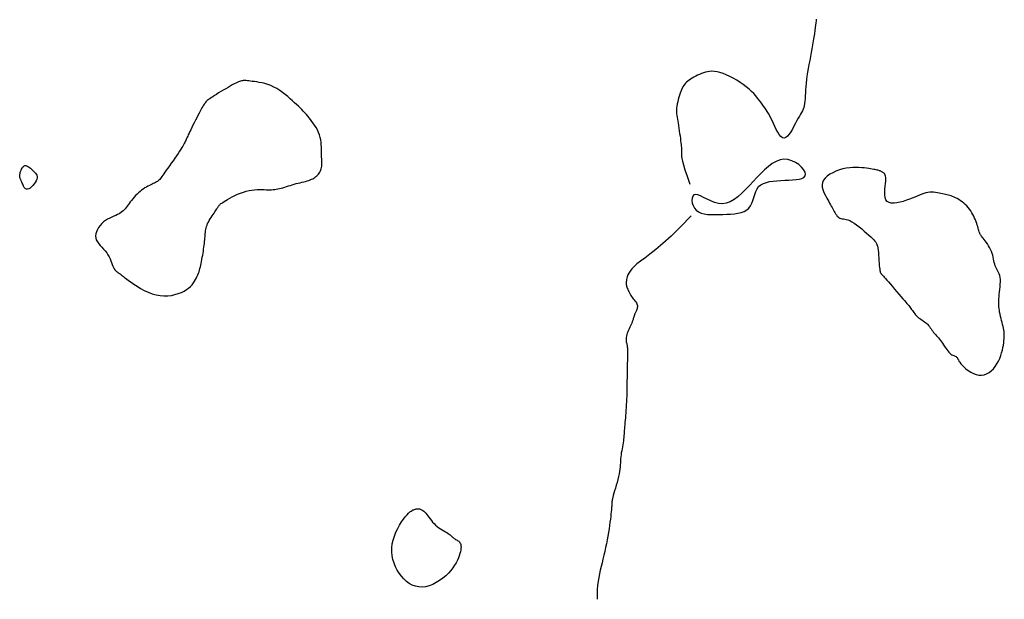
# Model space of a CAD drawing. Header units: millimetres. Extents: x 32690613 to 32693367, y 5343692 to 5344708.
# Tile 313 of 656: x 32692809 to 32692841, y 5343699 to 5343718. Entities that reach past the tile are written whole.
import ezdxf

# ---------------------------------------------------------------- set-up
doc = ezdxf.new("R2010")
doc.units = ezdxf.units.MM
doc.header["$LTSCALE"] = 20
doc.layers.add('02-DGM_HL_493.50', color=112, linetype='Continuous')

msp = doc.modelspace()

# ---------------------------------------------------------------- linework, layer by layer
at = {"layer": '02-DGM_HL_493.50', "elevation": 493.5, "flags": 128}
for points in [[(32692834.6, 5343717.765), (32692834.596, 5343717.713), (32692834.589, 5343717.653), (32692834.581, 5343717.583), (32692834.57, 5343717.502), (32692834.557, 5343717.409), (32692834.542, 5343717.307), (32692834.524, 5343717.197), (32692834.505, 5343717.081), (32692834.485, 5343716.96), (32692834.463, 5343716.836), (32692834.44, 5343716.71), (32692834.417, 5343716.584), (32692834.393, 5343716.459), (32692834.369, 5343716.335), (32692834.347, 5343716.212), (32692834.326, 5343716.091), (32692834.307, 5343715.972), (32692834.291, 5343715.857), (32692834.278, 5343715.745), (32692834.268, 5343715.637), (32692834.261, 5343715.534), (32692834.256, 5343715.436), (32692834.252, 5343715.343), (32692834.247, 5343715.256), (32692834.241, 5343715.175), (32692834.233, 5343715.101), (32692834.222, 5343715.034), (32692834.207, 5343714.974), (32692834.187, 5343714.92), (32692834.164, 5343714.868), (32692834.137, 5343714.817), (32692834.106, 5343714.763), (32692834.071, 5343714.705), (32692834.032, 5343714.641), (32692833.99, 5343714.566), (32692833.945, 5343714.481), (32692833.896, 5343714.39), (32692833.846, 5343714.297), (32692833.794, 5343714.209), (32692833.741, 5343714.131), (32692833.687, 5343714.068), (32692833.634, 5343714.025), (32692833.581, 5343714.008), (32692833.53, 5343714.021), (32692833.48, 5343714.06), (32692833.431, 5343714.12), (32692833.384, 5343714.196), (32692833.338, 5343714.284), (32692833.294, 5343714.377), (32692833.251, 5343714.471), (32692833.209, 5343714.561), (32692833.169, 5343714.642), (32692833.13, 5343714.716), (32692833.091, 5343714.784), (32692833.052, 5343714.846), (32692833.013, 5343714.906), (32692832.973, 5343714.964), (32692832.932, 5343715.022), (32692832.889, 5343715.082), (32692832.843, 5343715.144), (32692832.795, 5343715.209), (32692832.742, 5343715.276), (32692832.685, 5343715.345), (32692832.622, 5343715.415), (32692832.552, 5343715.486), (32692832.475, 5343715.558), (32692832.389, 5343715.629), (32692832.294, 5343715.701), (32692832.192, 5343715.77), (32692832.086, 5343715.837), (32692831.976, 5343715.899), (32692831.866, 5343715.956), (32692831.757, 5343716.006), (32692831.653, 5343716.048), (32692831.554, 5343716.081), (32692831.463, 5343716.103), (32692831.379, 5343716.116), (32692831.302, 5343716.12), (32692831.23, 5343716.117), (32692831.161, 5343716.107), (32692831.096, 5343716.092), (32692831.033, 5343716.072), (32692830.972, 5343716.049), (32692830.91, 5343716.024), (32692830.849, 5343715.997), (32692830.79, 5343715.967), (32692830.733, 5343715.937), (32692830.678, 5343715.905), (32692830.627, 5343715.873), (32692830.579, 5343715.84), (32692830.536, 5343715.807), (32692830.498, 5343715.774), (32692830.465, 5343715.741), (32692830.435, 5343715.706), (32692830.409, 5343715.669), (32692830.385, 5343715.63), (32692830.362, 5343715.586), (32692830.341, 5343715.539), (32692830.319, 5343715.486), (32692830.298, 5343715.428), (32692830.277, 5343715.365), (32692830.256, 5343715.298), (32692830.237, 5343715.23), (32692830.22, 5343715.161), (32692830.205, 5343715.092), (32692830.194, 5343715.024), (32692830.186, 5343714.96), (32692830.182, 5343714.899), (32692830.182, 5343714.84), (32692830.185, 5343714.784), (32692830.191, 5343714.727), (32692830.199, 5343714.67), (32692830.209, 5343714.61), (32692830.221, 5343714.546), (32692830.233, 5343714.477), (32692830.245, 5343714.403), (32692830.258, 5343714.324), (32692830.27, 5343714.242), (32692830.282, 5343714.16), (32692830.293, 5343714.079), (32692830.304, 5343714.001), (32692830.313, 5343713.928), (32692830.321, 5343713.862), (32692830.328, 5343713.804), (32692830.333, 5343713.753), (32692830.337, 5343713.708), (32692830.339, 5343713.667), (32692830.341, 5343713.63), (32692830.342, 5343713.594), (32692830.341, 5343713.559), (32692830.341, 5343713.522), (32692830.34, 5343713.483), (32692830.342, 5343713.434), (32692830.35, 5343713.368), (32692830.368, 5343713.28), (32692830.4, 5343713.162), (32692830.448, 5343713.006), (32692830.516, 5343712.807), (32692830.608, 5343712.558)], [(32692830.647, 5343711.558), (32692830.308, 5343711.204), (32692830.011, 5343710.913), (32692829.752, 5343710.677), (32692829.528, 5343710.488), (32692829.337, 5343710.337), (32692829.176, 5343710.217), (32692829.042, 5343710.118), (32692828.931, 5343710.032), (32692828.842, 5343709.952), (32692828.771, 5343709.877), (32692828.716, 5343709.807), (32692828.676, 5343709.743), (32692828.647, 5343709.683), (32692828.627, 5343709.629), (32692828.614, 5343709.58), (32692828.605, 5343709.537), (32692828.599, 5343709.499), (32692828.594, 5343709.465), (32692828.592, 5343709.436), (32692828.592, 5343709.408), (32692828.594, 5343709.382), (32692828.599, 5343709.355), (32692828.605, 5343709.328), (32692828.614, 5343709.299), (32692828.626, 5343709.266), (32692828.639, 5343709.231), (32692828.655, 5343709.194), (32692828.673, 5343709.156), (32692828.693, 5343709.117), (32692828.714, 5343709.077), (32692828.738, 5343709.038), (32692828.763, 5343709.001), (32692828.79, 5343708.965), (32692828.817, 5343708.93), (32692828.844, 5343708.897), (32692828.87, 5343708.864), (32692828.893, 5343708.832), (32692828.913, 5343708.801), (32692828.93, 5343708.77), (32692828.941, 5343708.74), (32692828.946, 5343708.709), (32692828.946, 5343708.678), (32692828.942, 5343708.647), (32692828.935, 5343708.618), (32692828.925, 5343708.59), (32692828.914, 5343708.563), (32692828.903, 5343708.539), (32692828.893, 5343708.516), (32692828.883, 5343708.497), (32692828.875, 5343708.479), (32692828.868, 5343708.463), (32692828.862, 5343708.448), (32692828.856, 5343708.432), (32692828.851, 5343708.416), (32692828.845, 5343708.398), (32692828.839, 5343708.378), (32692828.833, 5343708.356), (32692828.825, 5343708.331), (32692828.817, 5343708.303), (32692828.808, 5343708.272), (32692828.796, 5343708.238), (32692828.783, 5343708.202), (32692828.768, 5343708.163), (32692828.751, 5343708.122), (32692828.731, 5343708.078), (32692828.709, 5343708.032), (32692828.687, 5343707.984), (32692828.665, 5343707.937), (32692828.644, 5343707.889), (32692828.625, 5343707.842), (32692828.609, 5343707.797), (32692828.597, 5343707.753), (32692828.589, 5343707.712), (32692828.586, 5343707.674), (32692828.586, 5343707.639), (32692828.589, 5343707.605), (32692828.594, 5343707.574), (32692828.6, 5343707.544), (32692828.607, 5343707.516), (32692828.613, 5343707.49), (32692828.619, 5343707.464), (32692828.624, 5343707.439), (32692828.628, 5343707.411), (32692828.631, 5343707.381), (32692828.634, 5343707.346), (32692828.635, 5343707.305), (32692828.636, 5343707.256), (32692828.635, 5343707.199), (32692828.634, 5343707.131), (32692828.633, 5343707.056), (32692828.631, 5343706.975), (32692828.628, 5343706.891), (32692828.626, 5343706.807), (32692828.623, 5343706.725), (32692828.621, 5343706.647), (32692828.62, 5343706.576), (32692828.618, 5343706.514), (32692828.618, 5343706.458), (32692828.618, 5343706.408), (32692828.617, 5343706.361), (32692828.617, 5343706.314), (32692828.617, 5343706.266), (32692828.617, 5343706.213), (32692828.616, 5343706.154), (32692828.615, 5343706.088), (32692828.613, 5343706.014), (32692828.611, 5343705.935), (32692828.608, 5343705.851), (32692828.604, 5343705.764), (32692828.6, 5343705.675), (32692828.596, 5343705.586), (32692828.59, 5343705.497), (32692828.584, 5343705.411), (32692828.578, 5343705.327), (32692828.571, 5343705.246), (32692828.565, 5343705.168), (32692828.558, 5343705.093), (32692828.552, 5343705.021), (32692828.546, 5343704.952), (32692828.541, 5343704.888), (32692828.537, 5343704.827), (32692828.533, 5343704.769), (32692828.529, 5343704.713), (32692828.526, 5343704.659), (32692828.521, 5343704.606), (32692828.516, 5343704.552), (32692828.51, 5343704.497), (32692828.503, 5343704.441), (32692828.494, 5343704.382), (32692828.483, 5343704.32), (32692828.472, 5343704.257), (32692828.46, 5343704.193), (32692828.449, 5343704.128), (32692828.438, 5343704.063), (32692828.429, 5343703.999), (32692828.421, 5343703.935), (32692828.416, 5343703.873), (32692828.411, 5343703.811), (32692828.408, 5343703.749), (32692828.403, 5343703.686), (32692828.398, 5343703.619), (32692828.391, 5343703.55), (32692828.38, 5343703.476), (32692828.366, 5343703.396), (32692828.348, 5343703.31), (32692828.326, 5343703.221), (32692828.302, 5343703.129), (32692828.276, 5343703.037), (32692828.251, 5343702.948), (32692828.226, 5343702.864), (32692828.204, 5343702.786), (32692828.185, 5343702.717), (32692828.17, 5343702.66), (32692828.159, 5343702.612), (32692828.151, 5343702.573), (32692828.146, 5343702.54), (32692828.143, 5343702.514), (32692828.141, 5343702.492), (32692828.14, 5343702.474), (32692828.14, 5343702.456), (32692828.139, 5343702.44), (32692828.138, 5343702.421), (32692828.137, 5343702.401), (32692828.135, 5343702.375), (32692828.132, 5343702.345), (32692828.128, 5343702.306), (32692828.123, 5343702.26), (32692828.117, 5343702.202), (32692828.11, 5343702.134), (32692828.102, 5343702.055), (32692828.092, 5343701.967), (32692828.08, 5343701.87), (32692828.066, 5343701.767), (32692828.051, 5343701.657), (32692828.033, 5343701.544), (32692828.013, 5343701.427), (32692827.991, 5343701.308), (32692827.967, 5343701.187), (32692827.941, 5343701.066), (32692827.914, 5343700.944), (32692827.886, 5343700.823), (32692827.857, 5343700.703), (32692827.828, 5343700.583), (32692827.8, 5343700.466), (32692827.772, 5343700.352), (32692827.746, 5343700.237), (32692827.722, 5343700.121), (32692827.702, 5343700.001), (32692827.686, 5343699.874), (32692827.675, 5343699.738), (32692827.671, 5343699.592), (32692827.673, 5343699.433)]]:
    msp.add_lwpolyline(points, dxfattribs=at)
for points in [[(32692818.556, 5343712.673), (32692818.602, 5343712.689), (32692818.645, 5343712.707), (32692818.684, 5343712.727), (32692818.72, 5343712.747), (32692818.754, 5343712.769), (32692818.785, 5343712.793), (32692818.814, 5343712.818), (32692818.841, 5343712.845), (32692818.865, 5343712.874), (32692818.888, 5343712.904), (32692818.908, 5343712.936), (32692818.926, 5343712.97), (32692818.942, 5343713.005), (32692818.954, 5343713.042), (32692818.964, 5343713.081), (32692818.97, 5343713.121), (32692818.974, 5343713.162), (32692818.974, 5343713.205), (32692818.973, 5343713.251), (32692818.97, 5343713.299), (32692818.966, 5343713.349), (32692818.962, 5343713.403), (32692818.959, 5343713.46), (32692818.957, 5343713.52), (32692818.956, 5343713.584), (32692818.956, 5343713.652), (32692818.955, 5343713.723), (32692818.952, 5343713.797), (32692818.946, 5343713.873), (32692818.936, 5343713.95), (32692818.92, 5343714.029), (32692818.897, 5343714.108), (32692818.867, 5343714.188), (32692818.829, 5343714.268), (32692818.787, 5343714.346), (32692818.74, 5343714.423), (32692818.689, 5343714.497), (32692818.638, 5343714.568), (32692818.585, 5343714.636), (32692818.533, 5343714.699), (32692818.483, 5343714.757), (32692818.434, 5343714.811), (32692818.385, 5343714.863), (32692818.335, 5343714.914), (32692818.283, 5343714.964), (32692818.229, 5343715.015), (32692818.171, 5343715.069), (32692818.109, 5343715.127), (32692818.041, 5343715.189), (32692817.969, 5343715.255), (32692817.892, 5343715.322), (32692817.811, 5343715.389), (32692817.726, 5343715.455), (32692817.639, 5343715.517), (32692817.548, 5343715.574), (32692817.456, 5343715.624), (32692817.361, 5343715.667), (32692817.267, 5343715.701), (32692817.173, 5343715.73), (32692817.082, 5343715.752), (32692816.995, 5343715.77), (32692816.913, 5343715.784), (32692816.838, 5343715.794), (32692816.77, 5343715.803), (32692816.712, 5343715.81), (32692816.662, 5343715.817), (32692816.618, 5343715.821), (32692816.581, 5343715.825), (32692816.547, 5343715.826), (32692816.517, 5343715.826), (32692816.489, 5343715.825), (32692816.461, 5343715.822), (32692816.433, 5343715.816), (32692816.403, 5343715.809), (32692816.37, 5343715.799), (32692816.334, 5343715.785), (32692816.294, 5343715.768), (32692816.249, 5343715.747), (32692816.199, 5343715.721), (32692816.141, 5343715.69), (32692816.076, 5343715.653), (32692816.006, 5343715.613), (32692815.932, 5343715.57), (32692815.857, 5343715.525), (32692815.781, 5343715.479), (32692815.709, 5343715.435), (32692815.641, 5343715.392), (32692815.579, 5343715.353), (32692815.525, 5343715.319), (32692815.478, 5343715.289), (32692815.438, 5343715.262), (32692815.404, 5343715.237), (32692815.375, 5343715.215), (32692815.349, 5343715.193), (32692815.326, 5343715.172), (32692815.306, 5343715.151), (32692815.286, 5343715.129), (32692815.267, 5343715.104), (32692815.248, 5343715.077), (32692815.228, 5343715.046), (32692815.206, 5343715.01), (32692815.182, 5343714.968), (32692815.155, 5343714.92), (32692815.125, 5343714.863), (32692815.091, 5343714.798), (32692815.054, 5343714.727), (32692815.015, 5343714.651), (32692814.976, 5343714.573), (32692814.936, 5343714.494), (32692814.897, 5343714.417), (32692814.86, 5343714.344), (32692814.827, 5343714.276), (32692814.798, 5343714.216), (32692814.772, 5343714.163), (32692814.75, 5343714.116), (32692814.73, 5343714.074), (32692814.712, 5343714.036), (32692814.696, 5343714.001), (32692814.681, 5343713.968), (32692814.667, 5343713.936), (32692814.652, 5343713.904), (32692814.637, 5343713.871), (32692814.619, 5343713.836), (32692814.6, 5343713.798), (32692814.576, 5343713.756), (32692814.548, 5343713.709), (32692814.515, 5343713.656), (32692814.476, 5343713.595), (32692814.43, 5343713.527), (32692814.378, 5343713.453), (32692814.323, 5343713.375), (32692814.266, 5343713.295), (32692814.209, 5343713.215), (32692814.153, 5343713.137), (32692814.1, 5343713.063), (32692814.053, 5343712.995), (32692814.012, 5343712.935), (32692813.976, 5343712.882), (32692813.945, 5343712.835), (32692813.918, 5343712.795), (32692813.893, 5343712.76), (32692813.87, 5343712.73), (32692813.847, 5343712.703), (32692813.823, 5343712.68), (32692813.798, 5343712.66), (32692813.771, 5343712.641), (32692813.743, 5343712.623), (32692813.712, 5343712.607), (32692813.678, 5343712.59), (32692813.643, 5343712.573), (32692813.604, 5343712.555), (32692813.563, 5343712.536), (32692813.519, 5343712.514), (32692813.473, 5343712.489), (32692813.424, 5343712.462), (32692813.375, 5343712.433), (32692813.325, 5343712.4), (32692813.274, 5343712.365), (32692813.224, 5343712.326), (32692813.175, 5343712.284), (32692813.128, 5343712.239), (32692813.082, 5343712.191), (32692813.038, 5343712.142), (32692812.995, 5343712.091), (32692812.955, 5343712.041), (32692812.916, 5343711.991), (32692812.88, 5343711.942), (32692812.846, 5343711.896), (32692812.814, 5343711.853), (32692812.783, 5343711.813), (32692812.752, 5343711.775), (32692812.721, 5343711.74), (32692812.687, 5343711.707), (32692812.651, 5343711.676), (32692812.61, 5343711.647), (32692812.564, 5343711.619), (32692812.512, 5343711.593), (32692812.455, 5343711.566), (32692812.394, 5343711.54), (32692812.33, 5343711.511), (32692812.265, 5343711.479), (32692812.2, 5343711.444), (32692812.136, 5343711.404), (32692812.074, 5343711.358), (32692812.015, 5343711.306), (32692811.961, 5343711.247), (32692811.914, 5343711.185), (32692811.874, 5343711.119), (32692811.843, 5343711.052), (32692811.824, 5343710.984), (32692811.816, 5343710.917), (32692811.822, 5343710.851), (32692811.842, 5343710.789), (32692811.875, 5343710.729), (32692811.917, 5343710.671), (32692811.965, 5343710.615), (32692812.018, 5343710.558), (32692812.071, 5343710.501), (32692812.123, 5343710.443), (32692812.17, 5343710.384), (32692812.211, 5343710.322), (32692812.245, 5343710.259), (32692812.275, 5343710.195), (32692812.3, 5343710.133), (32692812.322, 5343710.073), (32692812.343, 5343710.017), (32692812.363, 5343709.965), (32692812.383, 5343709.92), (32692812.405, 5343709.881), (32692812.428, 5343709.848), (32692812.452, 5343709.821), (32692812.476, 5343709.798), (32692812.501, 5343709.778), (32692812.525, 5343709.761), (32692812.548, 5343709.746), (32692812.57, 5343709.731), (32692812.591, 5343709.716), (32692812.613, 5343709.699), (32692812.636, 5343709.68), (32692812.665, 5343709.658), (32692812.699, 5343709.631), (32692812.742, 5343709.597), (32692812.795, 5343709.557), (32692812.86, 5343709.509), (32692812.939, 5343709.453), (32692813.03, 5343709.39), (32692813.131, 5343709.325), (32692813.242, 5343709.259), (32692813.358, 5343709.196), (32692813.48, 5343709.139), (32692813.605, 5343709.091), (32692813.731, 5343709.054), (32692813.857, 5343709.032), (32692813.981, 5343709.023), (32692814.102, 5343709.026), (32692814.219, 5343709.04), (32692814.329, 5343709.064), (32692814.434, 5343709.095), (32692814.53, 5343709.132), (32692814.616, 5343709.175), (32692814.693, 5343709.222), (32692814.76, 5343709.271), (32692814.818, 5343709.323), (32692814.868, 5343709.377), (32692814.911, 5343709.431), (32692814.948, 5343709.485), (32692814.98, 5343709.539), (32692815.008, 5343709.591), (32692815.032, 5343709.641), (32692815.053, 5343709.689), (32692815.072, 5343709.737), (32692815.089, 5343709.785), (32692815.104, 5343709.834), (32692815.117, 5343709.884), (32692815.13, 5343709.936), (32692815.143, 5343709.992), (32692815.156, 5343710.05), (32692815.168, 5343710.112), (32692815.181, 5343710.176), (32692815.193, 5343710.242), (32692815.205, 5343710.308), (32692815.216, 5343710.374), (32692815.226, 5343710.44), (32692815.235, 5343710.503), (32692815.244, 5343710.565), (32692815.251, 5343710.625), (32692815.258, 5343710.682), (32692815.263, 5343710.738), (32692815.269, 5343710.792), (32692815.273, 5343710.843), (32692815.278, 5343710.894), (32692815.282, 5343710.942), (32692815.286, 5343710.989), (32692815.291, 5343711.035), (32692815.296, 5343711.081), (32692815.304, 5343711.125), (32692815.313, 5343711.17), (32692815.325, 5343711.215), (32692815.341, 5343711.261), (32692815.36, 5343711.309), (32692815.384, 5343711.357), (32692815.411, 5343711.406), (32692815.44, 5343711.455), (32692815.472, 5343711.504), (32692815.503, 5343711.551), (32692815.534, 5343711.596), (32692815.563, 5343711.639), (32692815.59, 5343711.678), (32692815.613, 5343711.713), (32692815.634, 5343711.744), (32692815.651, 5343711.772), (32692815.667, 5343711.796), (32692815.68, 5343711.819), (32692815.693, 5343711.839), (32692815.705, 5343711.857), (32692815.717, 5343711.873), (32692815.729, 5343711.889), (32692815.743, 5343711.905), (32692815.76, 5343711.921), (32692815.781, 5343711.938), (32692815.807, 5343711.957), (32692815.84, 5343711.979), (32692815.881, 5343712.005), (32692815.932, 5343712.036), (32692815.993, 5343712.071), (32692816.062, 5343712.11), (32692816.139, 5343712.151), (32692816.222, 5343712.192), (32692816.31, 5343712.233), (32692816.4, 5343712.271), (32692816.492, 5343712.304), (32692816.583, 5343712.332), (32692816.673, 5343712.353), (32692816.761, 5343712.368), (32692816.846, 5343712.377), (32692816.928, 5343712.382), (32692817.006, 5343712.383), (32692817.08, 5343712.383), (32692817.15, 5343712.381), (32692817.215, 5343712.379), (32692817.276, 5343712.378), (32692817.331, 5343712.378), (32692817.384, 5343712.379), (32692817.434, 5343712.381), (32692817.483, 5343712.386), (32692817.532, 5343712.392), (32692817.581, 5343712.401), (32692817.631, 5343712.412), (32692817.684, 5343712.426), (32692817.739, 5343712.442), (32692817.796, 5343712.459), (32692817.854, 5343712.478), (32692817.914, 5343712.497), (32692817.975, 5343712.516), (32692818.036, 5343712.535), (32692818.098, 5343712.553), (32692818.16, 5343712.57), (32692818.221, 5343712.585), (32692818.282, 5343712.6), (32692818.341, 5343712.614), (32692818.399, 5343712.628), (32692818.454, 5343712.642), (32692818.507, 5343712.657)], [(32692809.825, 5343712.996), (32692809.857, 5343712.966), (32692809.888, 5343712.936), (32692809.915, 5343712.904), (32692809.939, 5343712.871), (32692809.957, 5343712.835), (32692809.967, 5343712.797), (32692809.969, 5343712.755), (32692809.961, 5343712.71), (32692809.942, 5343712.661), (32692809.913, 5343712.609), (32692809.877, 5343712.559), (32692809.836, 5343712.51), (32692809.793, 5343712.467), (32692809.748, 5343712.431), (32692809.706, 5343712.405), (32692809.666, 5343712.391), (32692809.632, 5343712.391), (32692809.604, 5343712.403), (32692809.579, 5343712.424), (32692809.559, 5343712.453), (32692809.542, 5343712.486), (32692809.527, 5343712.521), (32692809.514, 5343712.557), (32692809.502, 5343712.59), (32692809.49, 5343712.618), (32692809.48, 5343712.642), (32692809.469, 5343712.663), (32692809.46, 5343712.682), (32692809.451, 5343712.698), (32692809.443, 5343712.713), (32692809.436, 5343712.728), (32692809.43, 5343712.744), (32692809.425, 5343712.76), (32692809.422, 5343712.778), (32692809.42, 5343712.798), (32692809.42, 5343712.819), (32692809.421, 5343712.842), (32692809.425, 5343712.868), (32692809.43, 5343712.895), (32692809.438, 5343712.926), (32692809.449, 5343712.959), (32692809.461, 5343712.993), (32692809.477, 5343713.026), (32692809.494, 5343713.058), (32692809.513, 5343713.087), (32692809.535, 5343713.111), (32692809.558, 5343713.129), (32692809.583, 5343713.14), (32692809.609, 5343713.142), (32692809.637, 5343713.136), (32692809.667, 5343713.123), (32692809.697, 5343713.104), (32692809.728, 5343713.081), (32692809.76, 5343713.055), (32692809.792, 5343713.026)], [(32692832.606, 5343712.636), (32692832.486, 5343712.507), (32692832.366, 5343712.381), (32692832.245, 5343712.264), (32692832.124, 5343712.158), (32692832.003, 5343712.068), (32692831.88, 5343711.997), (32692831.757, 5343711.95), (32692831.633, 5343711.93), (32692831.508, 5343711.94), (32692831.384, 5343711.973), (32692831.263, 5343712.022), (32692831.148, 5343712.078), (32692831.04, 5343712.135), (32692830.943, 5343712.185), (32692830.858, 5343712.219), (32692830.787, 5343712.231), (32692830.733, 5343712.214), (32692830.696, 5343712.173), (32692830.675, 5343712.112), (32692830.67, 5343712.039), (32692830.681, 5343711.958), (32692830.707, 5343711.876), (32692830.749, 5343711.799), (32692830.807, 5343711.731), (32692830.879, 5343711.679), (32692830.964, 5343711.641), (32692831.06, 5343711.615), (32692831.166, 5343711.599), (32692831.28, 5343711.592), (32692831.399, 5343711.59), (32692831.521, 5343711.593), (32692831.646, 5343711.597), (32692831.77, 5343711.603), (32692831.893, 5343711.61), (32692832.011, 5343711.62), (32692832.124, 5343711.637), (32692832.228, 5343711.661), (32692832.322, 5343711.694), (32692832.404, 5343711.739), (32692832.472, 5343711.796), (32692832.525, 5343711.868), (32692832.565, 5343711.951), (32692832.597, 5343712.042), (32692832.626, 5343712.136), (32692832.654, 5343712.23), (32692832.686, 5343712.321), (32692832.727, 5343712.404), (32692832.779, 5343712.476), (32692832.847, 5343712.533), (32692832.929, 5343712.578), (32692833.023, 5343712.611), (32692833.127, 5343712.635), (32692833.24, 5343712.652), (32692833.358, 5343712.662), (32692833.481, 5343712.669), (32692833.605, 5343712.675), (32692833.73, 5343712.68), (32692833.85, 5343712.687), (32692833.962, 5343712.697), (32692834.062, 5343712.713), (32692834.147, 5343712.737), (32692834.211, 5343712.769), (32692834.252, 5343712.812), (32692834.265, 5343712.867), (32692834.247, 5343712.936), (32692834.202, 5343713.013), (32692834.133, 5343713.094), (32692834.045, 5343713.171), (32692833.941, 5343713.241), (32692833.826, 5343713.296), (32692833.704, 5343713.331), (32692833.579, 5343713.341), (32692833.455, 5343713.321), (32692833.332, 5343713.274), (32692833.209, 5343713.203), (32692833.088, 5343713.113), (32692832.967, 5343713.007), (32692832.846, 5343712.89), (32692832.726, 5343712.765)], [(32692839.826, 5343706.513), (32692839.908, 5343706.525), (32692839.987, 5343706.554), (32692840.062, 5343706.597), (32692840.133, 5343706.653), (32692840.198, 5343706.719), (32692840.258, 5343706.794), (32692840.312, 5343706.874), (32692840.359, 5343706.959), (32692840.399, 5343707.046), (32692840.432, 5343707.134), (32692840.46, 5343707.221), (32692840.483, 5343707.307), (32692840.501, 5343707.39), (32692840.515, 5343707.468), (32692840.525, 5343707.541), (32692840.533, 5343707.608), (32692840.539, 5343707.667), (32692840.543, 5343707.72), (32692840.545, 5343707.768), (32692840.544, 5343707.814), (32692840.541, 5343707.858), (32692840.536, 5343707.902), (32692840.528, 5343707.949), (32692840.518, 5343707.999), (32692840.505, 5343708.055), (32692840.491, 5343708.114), (32692840.475, 5343708.177), (32692840.459, 5343708.242), (32692840.442, 5343708.308), (32692840.426, 5343708.375), (32692840.411, 5343708.44), (32692840.398, 5343708.503), (32692840.388, 5343708.564), (32692840.38, 5343708.623), (32692840.374, 5343708.681), (32692840.37, 5343708.739), (32692840.369, 5343708.798), (32692840.37, 5343708.86), (32692840.374, 5343708.925), (32692840.379, 5343708.995), (32692840.387, 5343709.069), (32692840.395, 5343709.148), (32692840.404, 5343709.229), (32692840.412, 5343709.31), (32692840.418, 5343709.39), (32692840.421, 5343709.467), (32692840.42, 5343709.539), (32692840.414, 5343709.605), (32692840.402, 5343709.663), (32692840.386, 5343709.715), (32692840.366, 5343709.762), (32692840.344, 5343709.805), (32692840.321, 5343709.847), (32692840.298, 5343709.888), (32692840.277, 5343709.93), (32692840.257, 5343709.974), (32692840.242, 5343710.022), (32692840.229, 5343710.074), (32692840.217, 5343710.129), (32692840.205, 5343710.186), (32692840.193, 5343710.245), (32692840.178, 5343710.305), (32692840.161, 5343710.366), (32692840.138, 5343710.428), (32692840.111, 5343710.489), (32692840.08, 5343710.55), (32692840.045, 5343710.608), (32692840.009, 5343710.664), (32692839.972, 5343710.717), (32692839.937, 5343710.766), (32692839.904, 5343710.81), (32692839.874, 5343710.849), (32692839.849, 5343710.881), (32692839.828, 5343710.909), (32692839.81, 5343710.933), (32692839.796, 5343710.955), (32692839.784, 5343710.977), (32692839.773, 5343710.999), (32692839.763, 5343711.024), (32692839.753, 5343711.052), (32692839.742, 5343711.086), (32692839.731, 5343711.124), (32692839.719, 5343711.166), (32692839.705, 5343711.212), (32692839.689, 5343711.261), (32692839.672, 5343711.313), (32692839.653, 5343711.367), (32692839.631, 5343711.423), (32692839.607, 5343711.48), (32692839.58, 5343711.537), (32692839.55, 5343711.595), (32692839.517, 5343711.652), (32692839.482, 5343711.708), (32692839.443, 5343711.763), (32692839.402, 5343711.816), (32692839.358, 5343711.865), (32692839.311, 5343711.912), (32692839.262, 5343711.955), (32692839.211, 5343711.995), (32692839.159, 5343712.032), (32692839.106, 5343712.066), (32692839.055, 5343712.096), (32692839.004, 5343712.122), (32692838.955, 5343712.146), (32692838.908, 5343712.166), (32692838.864, 5343712.183), (32692838.82, 5343712.197), (32692838.776, 5343712.21), (32692838.733, 5343712.221), (32692838.688, 5343712.232), (32692838.641, 5343712.242), (32692838.592, 5343712.252), (32692838.54, 5343712.263), (32692838.486, 5343712.274), (32692838.429, 5343712.283), (32692838.37, 5343712.291), (32692838.309, 5343712.296), (32692838.248, 5343712.298), (32692838.186, 5343712.296), (32692838.124, 5343712.288), (32692838.062, 5343712.275), (32692837.999, 5343712.257), (32692837.934, 5343712.234), (32692837.866, 5343712.208), (32692837.795, 5343712.178), (32692837.719, 5343712.146), (32692837.637, 5343712.113), (32692837.548, 5343712.078), (32692837.452, 5343712.044), (32692837.352, 5343712.011), (32692837.251, 5343711.984), (32692837.151, 5343711.964), (32692837.058, 5343711.954), (32692836.973, 5343711.956), (32692836.9, 5343711.974), (32692836.842, 5343712.009), (32692836.802, 5343712.063), (32692836.778, 5343712.134), (32692836.767, 5343712.216), (32692836.765, 5343712.306), (32692836.77, 5343712.398), (32692836.779, 5343712.49), (32692836.789, 5343712.577), (32692836.796, 5343712.653), (32692836.799, 5343712.717), (32692836.796, 5343712.769), (32692836.79, 5343712.81), (32692836.781, 5343712.842), (32692836.769, 5343712.867), (32692836.755, 5343712.886), (32692836.739, 5343712.901), (32692836.723, 5343712.913), (32692836.707, 5343712.925), (32692836.691, 5343712.936), (32692836.674, 5343712.946), (32692836.657, 5343712.955), (32692836.638, 5343712.964), (32692836.618, 5343712.972), (32692836.597, 5343712.98), (32692836.575, 5343712.987), (32692836.55, 5343712.993), (32692836.522, 5343713), (32692836.491, 5343713.006), (32692836.456, 5343713.013), (32692836.416, 5343713.02), (32692836.371, 5343713.027), (32692836.319, 5343713.036), (32692836.26, 5343713.045), (32692836.193, 5343713.056), (32692836.119, 5343713.066), (32692836.038, 5343713.075), (32692835.951, 5343713.082), (32692835.858, 5343713.085), (32692835.76, 5343713.083), (32692835.657, 5343713.075), (32692835.55, 5343713.059), (32692835.44, 5343713.035), (32692835.33, 5343713.003), (32692835.222, 5343712.963), (32692835.12, 5343712.917), (32692835.026, 5343712.865), (32692834.944, 5343712.807), (32692834.877, 5343712.744), (32692834.828, 5343712.678), (32692834.799, 5343712.608), (32692834.788, 5343712.536), (32692834.792, 5343712.463), (32692834.808, 5343712.389), (32692834.833, 5343712.317), (32692834.865, 5343712.246), (32692834.899, 5343712.179), (32692834.934, 5343712.115), (32692834.966, 5343712.056), (32692834.996, 5343712.002), (32692835.024, 5343711.951), (32692835.05, 5343711.904), (32692835.074, 5343711.859), (32692835.098, 5343711.817), (32692835.121, 5343711.775), (32692835.143, 5343711.734), (32692835.166, 5343711.693), (32692835.188, 5343711.653), (32692835.212, 5343711.615), (32692835.236, 5343711.58), (32692835.262, 5343711.547), (32692835.288, 5343711.519), (32692835.317, 5343711.495), (32692835.348, 5343711.478), (32692835.381, 5343711.466), (32692835.417, 5343711.459), (32692835.457, 5343711.454), (32692835.5, 5343711.447), (32692835.548, 5343711.438), (32692835.602, 5343711.423), (32692835.662, 5343711.401), (32692835.727, 5343711.368), (32692835.8, 5343711.323), (32692835.877, 5343711.268), (32692835.957, 5343711.206), (32692836.038, 5343711.139), (32692836.117, 5343711.071), (32692836.192, 5343711.004), (32692836.262, 5343710.94), (32692836.323, 5343710.884), (32692836.375, 5343710.835), (32692836.418, 5343710.794), (32692836.453, 5343710.756), (32692836.481, 5343710.72), (32692836.503, 5343710.683), (32692836.52, 5343710.642), (32692836.534, 5343710.595), (32692836.545, 5343710.538), (32692836.555, 5343710.47), (32692836.563, 5343710.394), (32692836.57, 5343710.312), (32692836.577, 5343710.227), (32692836.582, 5343710.143), (32692836.588, 5343710.062), (32692836.593, 5343709.988), (32692836.599, 5343709.923), (32692836.605, 5343709.87), (32692836.611, 5343709.829), (32692836.617, 5343709.796), (32692836.624, 5343709.771), (32692836.631, 5343709.753), (32692836.639, 5343709.739), (32692836.647, 5343709.729), (32692836.655, 5343709.72), (32692836.663, 5343709.711), (32692836.673, 5343709.701), (32692836.686, 5343709.688), (32692836.702, 5343709.67), (32692836.724, 5343709.646), (32692836.751, 5343709.615), (32692836.786, 5343709.575), (32692836.83, 5343709.524), (32692836.883, 5343709.463), (32692836.943, 5343709.392), (32692837.009, 5343709.315), (32692837.077, 5343709.234), (32692837.147, 5343709.152), (32692837.214, 5343709.073), (32692837.278, 5343708.998), (32692837.336, 5343708.931), (32692837.386, 5343708.873), (32692837.429, 5343708.824), (32692837.465, 5343708.783), (32692837.497, 5343708.746), (32692837.524, 5343708.714), (32692837.548, 5343708.685), (32692837.571, 5343708.656), (32692837.593, 5343708.626), (32692837.615, 5343708.595), (32692837.638, 5343708.562), (32692837.662, 5343708.528), (32692837.687, 5343708.493), (32692837.713, 5343708.458), (32692837.741, 5343708.424), (32692837.771, 5343708.392), (32692837.803, 5343708.361), (32692837.837, 5343708.333), (32692837.873, 5343708.307), (32692837.91, 5343708.282), (32692837.948, 5343708.257), (32692837.985, 5343708.233), (32692838.022, 5343708.207), (32692838.057, 5343708.181), (32692838.091, 5343708.152), (32692838.122, 5343708.121), (32692838.151, 5343708.087), (32692838.179, 5343708.052), (32692838.206, 5343708.016), (32692838.232, 5343707.979), (32692838.257, 5343707.941), (32692838.284, 5343707.905), (32692838.31, 5343707.869), (32692838.338, 5343707.834), (32692838.368, 5343707.8), (32692838.398, 5343707.765), (32692838.429, 5343707.731), (32692838.46, 5343707.695), (32692838.493, 5343707.657), (32692838.525, 5343707.616), (32692838.558, 5343707.573), (32692838.591, 5343707.525), (32692838.625, 5343707.475), (32692838.658, 5343707.425), (32692838.691, 5343707.374), (32692838.724, 5343707.326), (32692838.757, 5343707.281), (32692838.79, 5343707.241), (32692838.823, 5343707.208), (32692838.855, 5343707.181), (32692838.886, 5343707.161), (32692838.917, 5343707.146), (32692838.945, 5343707.134), (32692838.972, 5343707.124), (32692838.996, 5343707.115), (32692839.018, 5343707.104), (32692839.036, 5343707.091), (32692839.05, 5343707.074), (32692839.063, 5343707.052), (32692839.076, 5343707.027), (32692839.092, 5343706.997), (32692839.111, 5343706.963), (32692839.136, 5343706.923), (32692839.169, 5343706.88), (32692839.213, 5343706.831), (32692839.267, 5343706.778), (32692839.332, 5343706.722), (32692839.405, 5343706.668), (32692839.484, 5343706.617), (32692839.567, 5343706.574), (32692839.653, 5343706.54), (32692839.74, 5343706.518)], [(32692822.971, 5343700.261), (32692822.886, 5343700.179), (32692822.792, 5343700.101), (32692822.691, 5343700.027), (32692822.585, 5343699.961), (32692822.475, 5343699.905), (32692822.363, 5343699.861), (32692822.251, 5343699.831), (32692822.14, 5343699.817), (32692822.033, 5343699.822), (32692821.929, 5343699.844), (32692821.829, 5343699.883), (32692821.734, 5343699.935), (32692821.645, 5343700), (32692821.561, 5343700.076), (32692821.484, 5343700.162), (32692821.414, 5343700.256), (32692821.352, 5343700.357), (32692821.298, 5343700.463), (32692821.253, 5343700.574), (32692821.218, 5343700.69), (32692821.195, 5343700.81), (32692821.183, 5343700.932), (32692821.183, 5343701.056), (32692821.197, 5343701.181), (32692821.225, 5343701.307), (32692821.265, 5343701.432), (32692821.314, 5343701.553), (32692821.37, 5343701.669), (32692821.43, 5343701.778), (32692821.492, 5343701.878), (32692821.553, 5343701.967), (32692821.61, 5343702.044), (32692821.663, 5343702.106), (32692821.71, 5343702.155), (32692821.752, 5343702.193), (32692821.79, 5343702.221), (32692821.823, 5343702.241), (32692821.852, 5343702.256), (32692821.877, 5343702.266), (32692821.899, 5343702.274), (32692821.918, 5343702.281), (32692821.935, 5343702.286), (32692821.951, 5343702.291), (32692821.966, 5343702.294), (32692821.98, 5343702.297), (32692821.996, 5343702.297), (32692822.013, 5343702.296), (32692822.032, 5343702.293), (32692822.053, 5343702.289), (32692822.077, 5343702.282), (32692822.104, 5343702.271), (32692822.132, 5343702.258), (32692822.162, 5343702.24), (32692822.193, 5343702.218), (32692822.225, 5343702.19), (32692822.257, 5343702.157), (32692822.29, 5343702.118), (32692822.324, 5343702.074), (32692822.358, 5343702.026), (32692822.395, 5343701.976), (32692822.433, 5343701.924), (32692822.474, 5343701.873), (32692822.517, 5343701.824), (32692822.564, 5343701.777), (32692822.614, 5343701.734), (32692822.667, 5343701.695), (32692822.721, 5343701.659), (32692822.775, 5343701.625), (32692822.827, 5343701.595), (32692822.877, 5343701.566), (32692822.923, 5343701.54), (32692822.963, 5343701.515), (32692822.998, 5343701.491), (32692823.027, 5343701.468), (32692823.051, 5343701.446), (32692823.073, 5343701.425), (32692823.092, 5343701.406), (32692823.111, 5343701.387), (32692823.13, 5343701.371), (32692823.15, 5343701.355), (32692823.173, 5343701.341), (32692823.197, 5343701.327), (32692823.223, 5343701.314), (32692823.248, 5343701.3), (32692823.273, 5343701.284), (32692823.297, 5343701.267), (32692823.318, 5343701.247), (32692823.336, 5343701.223), (32692823.351, 5343701.196), (32692823.362, 5343701.164), (32692823.369, 5343701.128), (32692823.371, 5343701.087), (32692823.369, 5343701.042), (32692823.363, 5343700.992), (32692823.352, 5343700.936), (32692823.336, 5343700.876), (32692823.315, 5343700.81), (32692823.288, 5343700.74), (32692823.255, 5343700.665), (32692823.215, 5343700.588), (32692823.167, 5343700.508), (32692823.111, 5343700.426), (32692823.046, 5343700.344)]]:
    msp.add_lwpolyline(points, close=True, dxfattribs=at)

doc.saveas('drawing.dxf')
